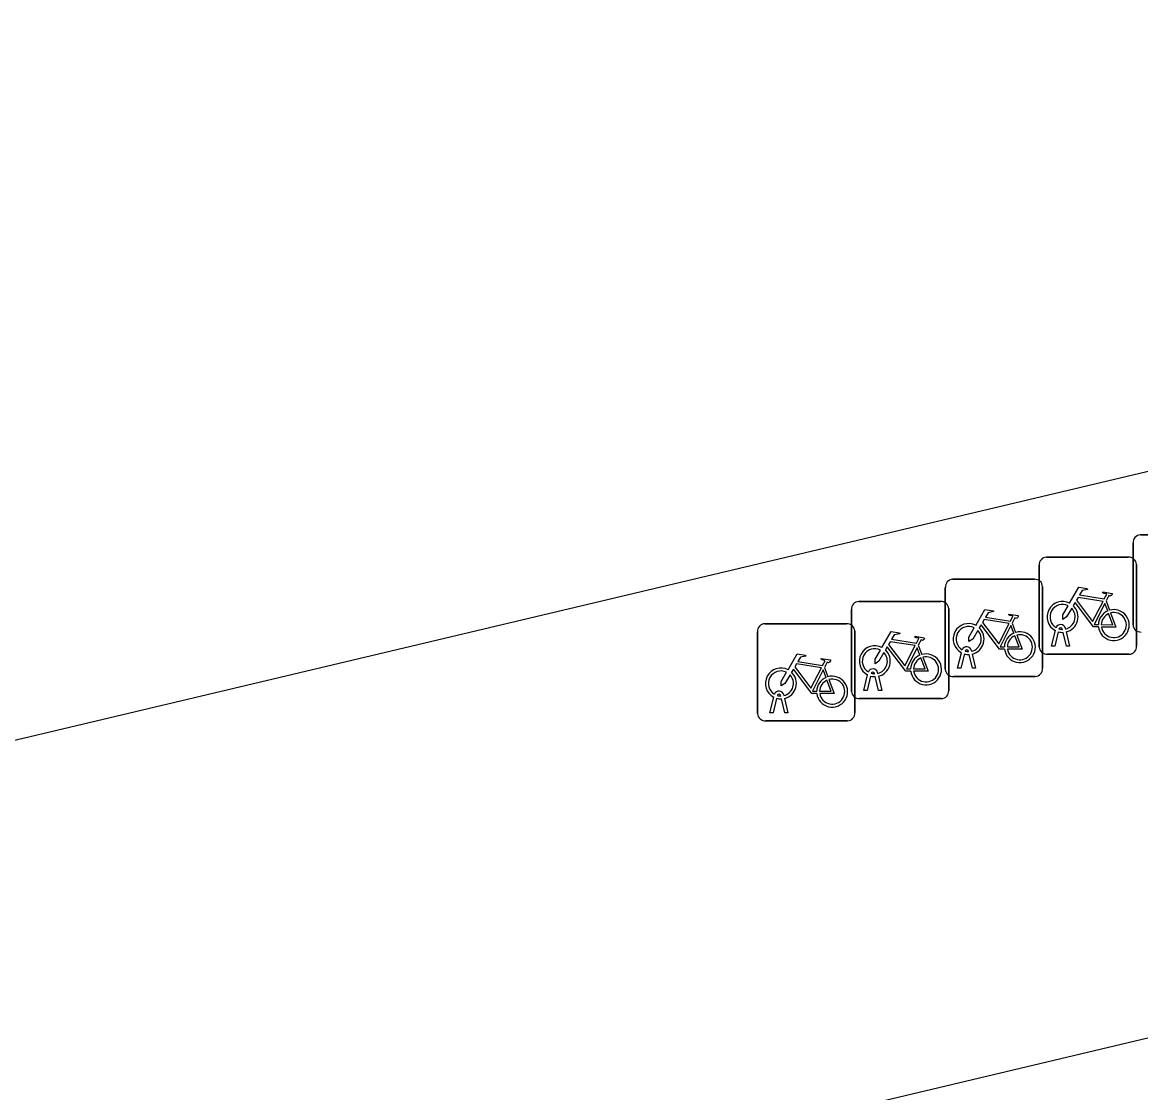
# Model space of a CAD drawing. Extents: x 160676 to 161153, y 383244 to 383713.
# Drawn here: x 160963.73 to 160975.23, y 383472.86 to 383483.87 of the extents above; entities that cross this region are included whole.
import ezdxf

# ---------------------------------------------------------------- set-up
doc = ezdxf.new("R2010")
doc.units = 0
for name, color, linetype in [('IMGEO_Fietsenrek', 7, 'Continuous'), ('IMGEO_Pand', 7, 'Continuous'), ('IMGEO_Voetpad_open', 7, 'Continuous')]:
    doc.layers.add(name, color=color, linetype=linetype)

msp = doc.modelspace()

# ---------------------------------------------------------------- linework, layer by layer
at = {"layer": 'IMGEO_Fietsenrek'}
for p, q in [((160975.15, 383477.673), (160975.15, 383478.514)), ((160975.15, 383478.514), (160975.15, 383477.673)), ((160975.225, 383478.598), (160976.066, 383478.598)), ((160976.066, 383478.598), (160975.225, 383478.598)), ((160974.185, 383477.444), (160974.185, 383478.285)), ((160974.185, 383478.285), (160974.185, 383477.444)), ((160974.26, 383478.369), (160975.101, 383478.369)), ((160975.101, 383478.369), (160974.26, 383478.369)), ((160975.185, 383478.294), (160975.185, 383477.453)), ((160975.185, 383477.453), (160975.185, 383478.294)), ((160973.219, 383477.216), (160973.219, 383478.057)), ((160973.219, 383478.057), (160973.219, 383477.216)), ((160973.294, 383478.141), (160974.135, 383478.141)), ((160974.135, 383478.141), (160973.294, 383478.141)), ((160974.219, 383478.066), (160974.219, 383477.225)), ((160974.219, 383477.225), (160974.219, 383478.066)), ((160972.254, 383476.988), (160972.254, 383477.829)), ((160972.254, 383477.829), (160972.254, 383476.988)), ((160972.329, 383477.913), (160973.17, 383477.913)), ((160973.17, 383477.913), (160972.329, 383477.913)), ((160973.254, 383477.838), (160973.254, 383476.997)), ((160973.254, 383476.997), (160973.254, 383477.838)), ((160974.872, 383477.918), (160974.908, 383477.823)), ((160971.288, 383476.759), (160971.288, 383477.6)), ((160971.288, 383477.6), (160971.288, 383476.759)), ((160971.363, 383477.684), (160972.204, 383477.684)), ((160972.204, 383477.684), (160971.363, 383477.684)), ((160972.288, 383477.609), (160972.288, 383476.768)), ((160972.288, 383476.768), (160972.288, 383477.609)), ((160973.906, 383477.69), (160973.942, 383477.595)), ((160974.312, 383477.453), (160974.351, 383477.613)), ((160974.381, 383477.601), (160974.346, 383477.453)), ((160974.423, 383477.625), (160974.422, 383477.629)), ((160974.464, 383477.453), (160974.43, 383477.595)), ((160974.454, 383477.636), (160974.455, 383477.629)), ((160974.462, 383477.599), (160974.497, 383477.453)), ((160972.941, 383477.462), (160972.977, 383477.367)), ((160973.346, 383477.225), (160973.385, 383477.385)), ((160973.415, 383477.373), (160973.38, 383477.225)), ((160973.457, 383477.397), (160973.456, 383477.401)), ((160973.498, 383477.225), (160973.464, 383477.367)), ((160973.488, 383477.408), (160973.489, 383477.401)), ((160973.496, 383477.371), (160973.531, 383477.225)), ((160975.11, 383477.369), (160974.269, 383477.369)), ((160974.269, 383477.369), (160975.11, 383477.369)), ((160974.346, 383477.453), (160974.312, 383477.453)), ((160974.497, 383477.453), (160974.464, 383477.453)), ((160971.975, 383477.233), (160972.011, 383477.138)), ((160972.381, 383476.997), (160972.42, 383477.157)), ((160972.45, 383477.145), (160972.415, 383476.997)), ((160972.492, 383477.169), (160972.491, 383477.173)), ((160972.533, 383476.997), (160972.499, 383477.139)), ((160972.523, 383477.18), (160972.524, 383477.173)), ((160972.531, 383477.143), (160972.566, 383476.997)), ((160974.144, 383477.141), (160973.303, 383477.141)), ((160973.303, 383477.141), (160974.144, 383477.141)), ((160973.38, 383477.225), (160973.346, 383477.225)), ((160973.531, 383477.225), (160973.498, 383477.225)), ((160971.415, 383476.768), (160971.454, 383476.928)), ((160971.484, 383476.916), (160971.449, 383476.768)), ((160971.526, 383476.94), (160971.525, 383476.944)), ((160971.567, 383476.768), (160971.533, 383476.91)), ((160971.557, 383476.951), (160971.558, 383476.944)), ((160971.565, 383476.914), (160971.6, 383476.768)), ((160973.179, 383476.913), (160972.338, 383476.913)), ((160972.338, 383476.913), (160973.179, 383476.913)), ((160972.415, 383476.997), (160972.381, 383476.997)), ((160972.566, 383476.997), (160972.533, 383476.997)), ((160972.213, 383476.684), (160971.372, 383476.684)), ((160971.372, 383476.684), (160972.213, 383476.684)), ((160971.449, 383476.768), (160971.415, 383476.768)), ((160971.6, 383476.768), (160971.567, 383476.768))]:
    msp.add_line(p, q, dxfattribs=at)
for points in [[(160974.498, 383477.895), (160974.593, 383478.059), (160974.679, 383478.045), (160974.681, 383478.036), (160974.625, 383478.025), (160974.598, 383477.98), (160974.854, 383477.939)], [(160974.841, 383477.914), (160974.584, 383477.955), (160974.567, 383477.926), (160974.734, 383477.706), (160974.841, 383477.914)], [(160974.854, 383477.939), (160974.879, 383477.988), (160974.873, 383477.992), (160974.85, 383477.996), (160974.838, 383478.003), (160974.837, 383478.006), (160974.839, 383478.011), (160974.934, 383477.996), (160974.936, 383477.986), (160974.926, 383477.973), (160974.914, 383477.967), (160974.9, 383477.973), (160974.872, 383477.918)], [(160973.532, 383477.667), (160973.627, 383477.831), (160973.713, 383477.817), (160973.715, 383477.808), (160973.659, 383477.797), (160973.632, 383477.752), (160973.888, 383477.711)], [(160974.519, 383477.843), (160974.467, 383477.753), (160974.427, 383477.728), (160974.428, 383477.775), (160974.483, 383477.869)], [(160974.794, 383477.651), (160974.744, 383477.651), (160974.553, 383477.902), (160974.534, 383477.87)], [(160974.889, 383477.816), (160974.859, 383477.893), (160974.75, 383477.675), (160974.793, 383477.675)], [(160973.875, 383477.686), (160973.618, 383477.727), (160973.601, 383477.698), (160973.768, 383477.478), (160973.875, 383477.686)], [(160973.888, 383477.711), (160973.913, 383477.76), (160973.907, 383477.764), (160973.884, 383477.768), (160973.872, 383477.775), (160973.871, 383477.778), (160973.873, 383477.783), (160973.968, 383477.768), (160973.97, 383477.758), (160973.96, 383477.745), (160973.948, 383477.739), (160973.934, 383477.745), (160973.906, 383477.69)], [(160974.823, 383477.675), (160974.943, 383477.674), (160974.899, 383477.788)], [(160974.919, 383477.795), (160974.974, 383477.65), (160974.824, 383477.65)], [(160972.567, 383477.439), (160972.662, 383477.603), (160972.748, 383477.589), (160972.75, 383477.58), (160972.694, 383477.569), (160972.667, 383477.524), (160972.923, 383477.483)], [(160973.553, 383477.615), (160973.501, 383477.525), (160973.461, 383477.5), (160973.462, 383477.547), (160973.517, 383477.641)], [(160973.828, 383477.423), (160973.778, 383477.423), (160973.587, 383477.674), (160973.568, 383477.642)], [(160973.923, 383477.588), (160973.893, 383477.665), (160973.784, 383477.447), (160973.827, 383477.447)], [(160972.91, 383477.458), (160972.653, 383477.499), (160972.636, 383477.47), (160972.803, 383477.25), (160972.91, 383477.458)], [(160972.923, 383477.483), (160972.948, 383477.532), (160972.942, 383477.536), (160972.919, 383477.54), (160972.907, 383477.547), (160972.906, 383477.55), (160972.908, 383477.555), (160973.003, 383477.54), (160973.005, 383477.53), (160972.995, 383477.517), (160972.983, 383477.511), (160972.969, 383477.517), (160972.941, 383477.462)], [(160973.857, 383477.447), (160973.977, 383477.446), (160973.933, 383477.56)], [(160973.953, 383477.567), (160974.008, 383477.422), (160973.858, 383477.422)], [(160971.601, 383477.21), (160971.696, 383477.374), (160971.782, 383477.36), (160971.784, 383477.351), (160971.728, 383477.34), (160971.701, 383477.295), (160971.957, 383477.254)], [(160972.588, 383477.387), (160972.536, 383477.297), (160972.496, 383477.272), (160972.497, 383477.319), (160972.552, 383477.413)], [(160972.863, 383477.195), (160972.813, 383477.195), (160972.622, 383477.446), (160972.603, 383477.414)], [(160972.958, 383477.36), (160972.928, 383477.437), (160972.819, 383477.219), (160972.862, 383477.219)], [(160971.944, 383477.229), (160971.687, 383477.27), (160971.67, 383477.241), (160971.837, 383477.021), (160971.944, 383477.229)], [(160971.957, 383477.254), (160971.982, 383477.303), (160971.976, 383477.307), (160971.953, 383477.311), (160971.941, 383477.318), (160971.94, 383477.321), (160971.942, 383477.326), (160972.037, 383477.311), (160972.039, 383477.301), (160972.029, 383477.288), (160972.017, 383477.282), (160972.003, 383477.288), (160971.975, 383477.233)], [(160972.892, 383477.219), (160973.012, 383477.218), (160972.968, 383477.332)], [(160972.988, 383477.339), (160973.043, 383477.194), (160972.893, 383477.194)], [(160971.622, 383477.158), (160971.57, 383477.068), (160971.53, 383477.043), (160971.531, 383477.09), (160971.586, 383477.184)], [(160971.897, 383476.966), (160971.847, 383476.966), (160971.656, 383477.217), (160971.637, 383477.185)], [(160971.992, 383477.131), (160971.962, 383477.208), (160971.853, 383476.99), (160971.896, 383476.99)], [(160971.926, 383476.99), (160972.046, 383476.989), (160972.002, 383477.103)], [(160972.022, 383477.11), (160972.077, 383476.965), (160971.927, 383476.965)]]:
    msp.add_lwpolyline(points, dxfattribs=at)
for centre, radius, start, end in [((160975.228, 383478.52), 0.0779, 92.4484, 184.2845), ((160975.228, 383478.52), 0.0779, 92.4484, 184.2845), ((160974.263, 383478.291), 0.0779, 92.4484, 184.2845), ((160974.263, 383478.291), 0.0779, 92.4484, 184.2845), ((160975.107, 383478.291), 0.0779, 2.4484, 94.2845), ((160975.107, 383478.291), 0.0779, 2.4484, 94.2845), ((160973.297, 383478.063), 0.0779, 92.4484, 184.2845), ((160973.297, 383478.063), 0.0779, 92.4484, 184.2845), ((160974.141, 383478.063), 0.0779, 2.4484, 94.2845), ((160974.141, 383478.063), 0.0779, 2.4484, 94.2845), ((160972.332, 383477.835), 0.0779, 92.4484, 184.2845), ((160972.332, 383477.835), 0.0779, 92.4484, 184.2845), ((160973.176, 383477.835), 0.0779, 2.4484, 94.2845), ((160973.176, 383477.835), 0.0779, 2.4484, 94.2845), ((160974.425, 383477.754), 0.159, 62.6766, 242.1369), ((160974.425, 383477.754), 0.129, 63.3192, 238.903), ((160974.425, 383477.754), 0.129, 283.6043, 43.4302), ((160974.425, 383477.754), 0.159, 283.5766, 46.6042), ((160974.952, 383477.67), 0.159, 113.3408, 178.3217), ((160974.952, 383477.67), 0.159, 187.0065, 105.7708), ((160974.952, 383477.67), 0.129, 113.923, 177.9556), ((160974.952, 383477.67), 0.129, 188.6715, 104.5883), ((160971.366, 383477.606), 0.0779, 92.4484, 184.2845), ((160971.366, 383477.606), 0.0779, 92.4484, 184.2845), ((160972.21, 383477.606), 0.0779, 2.4484, 94.2845), ((160972.21, 383477.606), 0.0779, 2.4484, 94.2845), ((160973.459, 383477.526), 0.159, 62.6766, 242.1369), ((160973.459, 383477.526), 0.129, 63.3192, 238.903), ((160973.459, 383477.526), 0.129, 283.6043, 43.4302), ((160973.459, 383477.526), 0.159, 283.5766, 46.6042), ((160973.986, 383477.442), 0.159, 113.3408, 178.3217), ((160973.986, 383477.442), 0.159, 187.0065, 105.7708), ((160974.405, 383477.625), 0.0499, 12.8025, 158.6934), ((160974.425, 383477.754), 0.159, 253.9967, 271.7867), ((160974.405, 383477.625), 0.0174, 12.8025, 163.4502), ((160974.425, 383477.754), 0.129, 253.415, 269.0204), ((160975.228, 383477.676), 0.0779, 182.4484, 274.2845), ((160975.228, 383477.676), 0.0779, 182.4484, 274.2845), ((160973.986, 383477.442), 0.129, 113.923, 177.9556), ((160973.986, 383477.442), 0.129, 188.6715, 104.5883), ((160972.494, 383477.298), 0.159, 62.6766, 242.1369), ((160972.494, 383477.298), 0.129, 63.3192, 238.903), ((160972.494, 383477.298), 0.129, 283.6043, 43.4302), ((160972.494, 383477.298), 0.159, 283.5766, 46.6042), ((160973.021, 383477.214), 0.159, 113.3408, 178.3217), ((160973.021, 383477.214), 0.159, 187.0065, 105.7708), ((160973.439, 383477.397), 0.0499, 12.8025, 158.6934), ((160973.459, 383477.526), 0.159, 253.9967, 271.7867), ((160973.439, 383477.397), 0.0174, 12.8025, 163.4502), ((160973.459, 383477.526), 0.129, 253.415, 269.0204), ((160974.263, 383477.447), 0.0779, 182.4484, 274.2845), ((160974.263, 383477.447), 0.0779, 182.4484, 274.2845), ((160975.107, 383477.447), 0.0779, 272.4484, 4.2845), ((160975.107, 383477.447), 0.0779, 272.4484, 4.2845), ((160973.021, 383477.214), 0.129, 113.923, 177.9556), ((160973.021, 383477.214), 0.129, 188.6715, 104.5883), ((160971.528, 383477.069), 0.159, 62.6766, 242.1369), ((160971.528, 383477.069), 0.129, 63.3192, 238.903), ((160971.528, 383477.069), 0.129, 283.6043, 43.4302), ((160971.528, 383477.069), 0.159, 283.5766, 46.6042), ((160972.055, 383476.985), 0.159, 113.3408, 178.3217), ((160972.055, 383476.985), 0.159, 187.0065, 105.7708), ((160972.474, 383477.169), 0.0499, 12.8025, 158.6934), ((160972.494, 383477.298), 0.159, 253.9967, 271.7867), ((160972.474, 383477.169), 0.0174, 12.8025, 163.4502), ((160972.494, 383477.298), 0.129, 253.415, 269.0204), ((160973.297, 383477.219), 0.0779, 182.4484, 274.2845), ((160973.297, 383477.219), 0.0779, 182.4484, 274.2845), ((160974.141, 383477.219), 0.0779, 272.4484, 4.2845), ((160974.141, 383477.219), 0.0779, 272.4484, 4.2845), ((160972.055, 383476.985), 0.129, 113.923, 177.9556), ((160972.055, 383476.985), 0.129, 188.6715, 104.5883), ((160971.508, 383476.94), 0.0499, 12.8025, 158.6934), ((160971.528, 383477.069), 0.159, 253.9967, 271.7867), ((160971.508, 383476.94), 0.0174, 12.8025, 163.4502), ((160971.528, 383477.069), 0.129, 253.415, 269.0204), ((160972.332, 383476.991), 0.0779, 182.4484, 274.2845), ((160972.332, 383476.991), 0.0779, 182.4484, 274.2845), ((160973.176, 383476.991), 0.0779, 272.4484, 4.2845), ((160973.176, 383476.991), 0.0779, 272.4484, 4.2845), ((160971.366, 383476.762), 0.0779, 182.4484, 274.2845), ((160971.366, 383476.762), 0.0779, 182.4484, 274.2845), ((160972.21, 383476.762), 0.0779, 272.4484, 4.2845), ((160972.21, 383476.762), 0.0779, 272.4484, 4.2845)]:
    msp.add_arc(centre, radius, start, end, dxfattribs=at)
at = {"layer": 'IMGEO_Pand'}
msp.add_lwpolyline([(160998.46, 383483.872), (160998.483, 383483.774), (160994.296, 383482.789), (160994.002, 383483.688), (160961.1, 383475.879)], dxfattribs=at)
at = {"layer": 'IMGEO_Voetpad_open'}
msp.add_lwpolyline([(160965.222, 383468.589), (160964.683, 383470.898), (160980.237, 383474.595), (160994.071, 383477.858), (160994.586, 383475.579)], dxfattribs=at)

doc.saveas('drawing.dxf')
